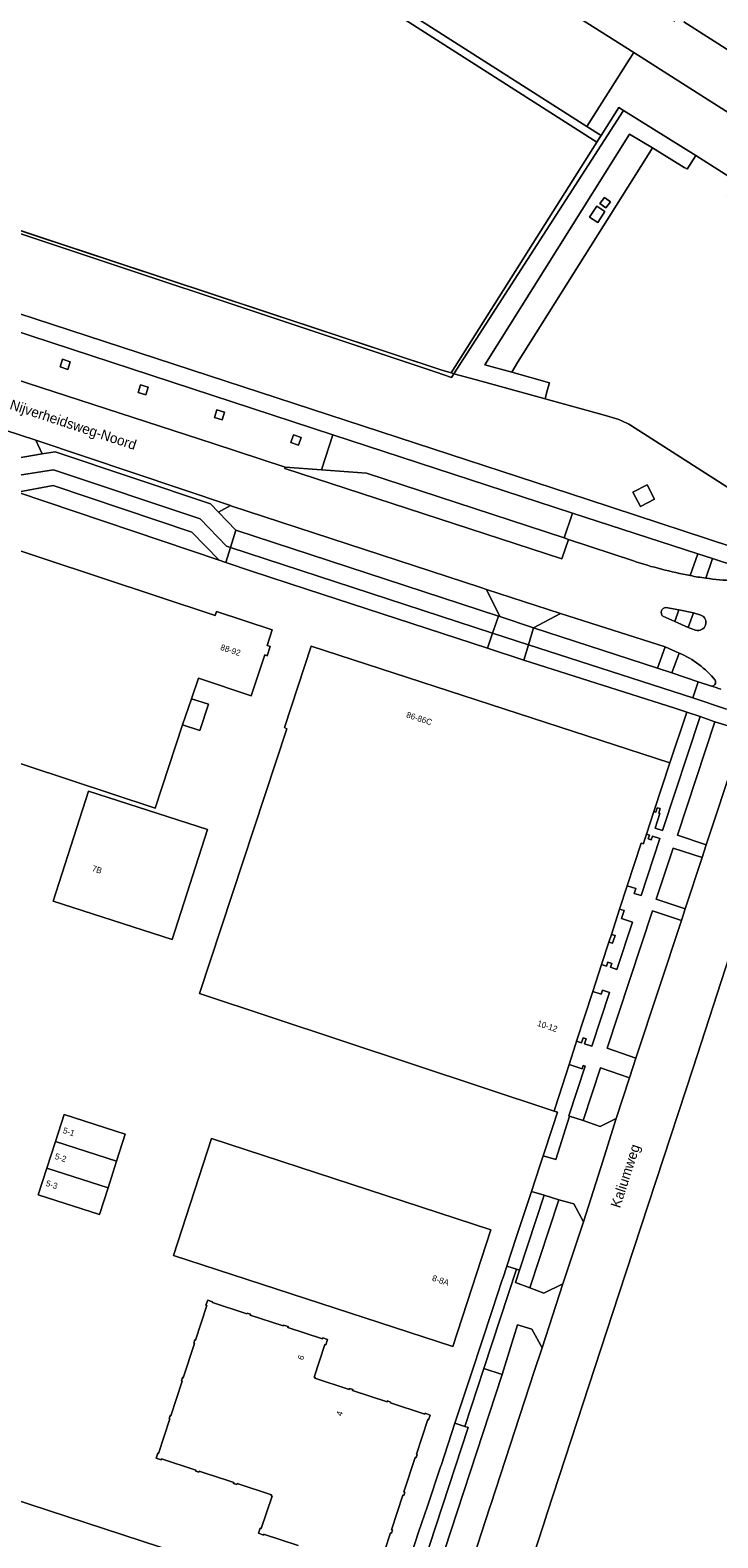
# Model space of a CAD drawing. Header units: metres. Extents: x 151448 to 154749, y 463108 to 465296.
# Tile 336 of 449: x 153456 to 153542, y 464247 to 464434. Entities that reach past the tile are written whole.
import ezdxf
from ezdxf.enums import TextEntityAlignment as Align

# ---------------------------------------------------------------- set-up
doc = ezdxf.new("R2010")
doc.units = ezdxf.units.M
for name, color, linetype, lineweight in [('B-PV-GK-BESCHOEIING-G', 253, 'Continuous', 9), ('B-PV-GK-KADEMUUR-G', 253, 'Continuous', 9), ('B-PV-GK-KADEMUUR-GV', 253, 'Continuous', 9), ('B-PV-GR-GROENVOORZIENING-GV', 253, 'Continuous', 9), ('B-PV-IE-TERREINAFSCHEIDING_KUNSTMATIG_HEKWERK-G', 253, 'Continuous', 9), ('B-PV-OG-BEBOUWING-GV', 1, 'Continuous', 9), ('B-PV-OG-BEBOUWING-T18', 2, 'Continuous', 9), ('B-PV-OG-TERREIN_BEGROEID-GV', 253, 'Continuous', 9), ('B-PV-OG-TERREIN_ERF-GV', 253, 'Continuous', 9), ('B-PV-OG-TOPOGRAFIE-T18', 2, 'Continuous', 9), ('B-PV-OG-WATER_SLOOT-GV', 253, 'Continuous', 9), ('B-PV-VH-GESLOTENVERHARDING_ASFALT-GV', 253, 'Continuous', 9), ('B-PV-VH-GESLOTENVERHARDING_BETON-GV', 253, 'Continuous', 9), ('B-PV-VH-OPENVERHARDING_BETONELEMENT-GV', 253, 'Continuous', 9), ('B-PV-VH-OPENVERHARDING_BETONSTRAATSTEEN-GV', 253, 'Continuous', 9), ('B-PV-VH-OPENVERHARDING_STRAATBAKSTEEN-GV', 253, 'Continuous', 9), ('B-PV-VH-OPENVERHARDING_TEGEL-GV', 253, 'Continuous', 9)]:
    doc.layers.add(name, color=color, linetype=linetype, lineweight=lineweight)
doc.styles.add('Drong', font='txt', dxfattribs={"height": 1.8})

msp = doc.modelspace()

# ---------------------------------------------------------------- linework, layer by layer
at = {"layer": 'B-PV-GK-BESCHOEIING-G', "flags": 128}
for points in [[(153362.188, 464500), (153353.142, 464464.266), (153347.98, 464444.28), (153360.915, 464440.185), (153382.264, 464433.292), (153507.249, 464391.999)], [(153529.387, 464424.646), (153526.67, 464420.337)], [(153526.67, 464420.337), (153508.545, 464391.59)], [(153508.545, 464391.59), (153507.249, 464391.999)]]:
    msp.add_lwpolyline(points, dxfattribs=at)
at = {"layer": 'B-PV-GK-KADEMUUR-G', "flags": 128}
msp.add_lwpolyline([(153430.979, 464593.073), (153406.698, 464496.861), (153526.67, 464420.338)], dxfattribs=at)
at = {"layer": 'B-PV-GK-KADEMUUR-GV', "flags": 128}
for points in [[(153527.188, 464421.16), (153527.004, 464420.868), (153526.67, 464420.338), (153508.545, 464391.59), (153508.868, 464391.501), (153530.006, 464424.26), (153529.387, 464424.646)], [(153508.545, 464391.59), (153507.249, 464391.999), (153444.42, 464412.757), (153444.357, 464412.565), (153444.311, 464412.425), (153506.66, 464391.685), (153508.559, 464391.022), (153508.868, 464391.501)]]:
    msp.add_lwpolyline(points, close=True, dxfattribs=at)
at = {"layer": 'B-PV-GR-GROENVOORZIENING-GV', "flags": 128}
for points in [[(153460.777, 464392.04), (153461.086, 464392.991), (153460.136, 464393.302), (153459.826, 464392.351)], [(153469.844, 464390.122), (153469.534, 464389.171), (153470.484, 464388.86), (153470.794, 464389.811)], [(153479.048, 464386.055), (153479.998, 464385.744), (153480.308, 464386.694), (153479.358, 464387.006)], [(153488.887, 464383.884), (153488.577, 464382.934), (153489.527, 464382.622), (153489.837, 464383.573)]]:
    msp.add_lwpolyline(points, close=True, dxfattribs=at)
at = {"layer": 'B-PV-IE-TERREINAFSCHEIDING_KUNSTMATIG_HEKWERK-G', "flags": 128}
msp.add_lwpolyline([(153408.724, 464263.985), (153409.376, 464266.025), (153500.235, 464236.322), (153496.059, 464223.356)], dxfattribs=at)
at = {"layer": 'B-PV-OG-BEBOUWING-GV', "flags": 128}
for points in [[(153450.294, 464344.453), (153471.647, 464337.403), (153475.076, 464347.79), (153476.207, 464351.048), (153477.046, 464353.588), (153483.633, 464351.413), (153485.308, 464356.487), (153485.616, 464356.385), (153486, 464357.547), (153485.602, 464357.678), (153486.237, 464359.601), (153479.301, 464361.891), (153479.142, 464361.41), (153450.528, 464370.857)], [(153499.567, 464242.899), (153500.979, 464247.206), (153501.084, 464247.171), (153501.217, 464247.573), (153501.111, 464247.608), (153502.519, 464251.905), (153502.628, 464251.869), (153502.76, 464252.27), (153502.651, 464252.306), (153504.062, 464256.61), (153504.167, 464256.576), (153504.298, 464256.982), (153504.195, 464257.016), (153505.604, 464261.314), (153505.702, 464261.282), (153505.914, 464261.883), (153505.295, 464262.094), (153505.258, 464261.981), (153500.957, 464263.394), (153500.991, 464263.499), (153500.586, 464263.636), (153500.55, 464263.526), (153496.239, 464264.927), (153496.276, 464265.04), (153495.875, 464265.177), (153495.836, 464265.058), (153491.531, 464266.456), (153491.571, 464266.577), (153491.468, 464266.611), (153492.811, 464270.662), (153492.934, 464270.621), (153493.145, 464271.279), (153492.54, 464271.479), (153492.505, 464271.374), (153488.199, 464272.786), (153488.233, 464272.888), (153487.628, 464273.086), (153487.594, 464272.984), (153483.495, 464274.328), (153483.529, 464274.431), (153483.131, 464274.564), (153483.096, 464274.459), (153478.787, 464275.871), (153478.821, 464275.976), (153478.203, 464276.171), (153477.993, 464275.547), (153478.103, 464275.511), (153476.703, 464271.217), (153476.599, 464271.251), (153476.459, 464270.831), (153476.566, 464270.796), (153475.167, 464266.503), (153475.063, 464266.537), (153474.927, 464266.127), (153475.033, 464266.092), (153473.633, 464261.796), (153473.523, 464261.832), (153473.388, 464261.423), (153473.499, 464261.387), (153472.097, 464257.086), (153471.987, 464257.122), (153471.793, 464256.519), (153472.415, 464256.315), (153472.448, 464256.417), (153476.743, 464255.014), (153476.708, 464254.908), (153477.116, 464254.775), (153477.151, 464254.88), (153477.876, 464254.644), (153480.716, 464253.723), (153481.45, 464253.482), (153481.415, 464253.378), (153481.822, 464253.244), (153481.857, 464253.349), (153486.15, 464251.939), (153486.12, 464251.835), (153486.218, 464251.798), (153484.861, 464247.74), (153484.758, 464247.778), (153484.535, 464247.171), (153485.138, 464246.944), (153485.17, 464247.048), (153489.484, 464245.637)]]:
    msp.add_lwpolyline(points, dxfattribs=at)
for points in [[(153528.169, 464320.749), (153528.482, 464321.709), (153529.506, 464324.854), (153530.449, 464327.752), (153532.172, 464333.046), (153532.469, 464332.986), (153532.494, 464333.063), (153532.855, 464334.175), (153533.77, 464336.995), (153535.742, 464343.073), (153491.11, 464357.593), (153487.778, 464347.477), (153488.075, 464347.298), (153477.185, 464314.36), (153521.371, 464299.691), (153521.46, 464300.137), (153523.212, 464305.519), (153524.021, 464308.004), (153524.156, 464308.418), (153526.172, 464314.614), (153527.266, 464317.973)], [(153476.207, 464351.048), (153475.076, 464347.79), (153477.209, 464347.085), (153478.29, 464350.36)], [(153458.955, 464325.835), (153473.787, 464321.076), (153478.185, 464334.783), (153463.352, 464339.538)], [(153466.862, 464293.501), (153467.934, 464296.829), (153460.313, 464299.274), (153459.245, 464295.944)], [(153466.862, 464293.501), (153459.245, 464295.944), (153458.178, 464292.617), (153465.791, 464290.176)], [(153513.469, 464284.928), (153513.474, 464284.943), (153478.693, 464296.285), (153473.95, 464281.73), (153508.734, 464270.395)], [(153458.178, 464292.617), (153457.111, 464289.291), (153464.717, 464286.841), (153465.791, 464290.176)]]:
    msp.add_lwpolyline(points, close=True, dxfattribs=at)
at = {"layer": 'B-PV-OG-TERREIN_BEGROEID-GV', "flags": 128}
for points in [[(153567.899, 464408.202), (153537.337, 464427.62), (153531.262, 464431.476), (153530.726, 464430.632), (153525.427, 464422.284), (153527.188, 464421.16), (153529.387, 464424.646), (153530.006, 464424.26), (153538.977, 464418.664), (153542.188, 464416.647), (153544.027, 464415.478), (153552.497, 464410.086), (153557.179, 464407.071), (153557.539, 464406.862)], [(153439.133, 464395.704), (153478.901, 464382.806), (153487.863, 464379.862), (153492.37, 464379.535), (153493.799, 464383.906), (153441.059, 464401.147), (153441.05, 464401.143)], [(153454.123, 464381.067), (153454.458, 464380.968), (153457.61, 464381.535), (153456.798, 464383.211), (153449.265, 464385.682)], [(153538.308, 464366.364), (153539.265, 464369.078), (153523.645, 464374.149), (153522.594, 464371.049)], [(153522.594, 464371.049), (153523.143, 464370.869), (153531.219, 464368.19)], [(153543.986, 464347.364), (153541.371, 464348.149), (153536.702, 464334.044), (153540.303, 464332.856), (153543.923, 464343.832)], [(153550.004, 464339.826), (153545.673, 464326.704), (153538.656, 464305.114), (153529.401, 464276.939), (153520.475, 464249.653), (153520.011, 464248.234), (153511.297, 464221.59), (153510.173, 464218.156), (153505.525, 464203.956), (153497.121, 464178.339), (153489.674, 464155.678), (153487.603, 464149.376), (153478.563, 464121.922), (153477.856, 464119.711)]]:
    msp.add_lwpolyline(points, dxfattribs=at)
for points in [[(153461.086, 464392.991), (153460.777, 464392.04), (153459.826, 464392.351), (153460.136, 464393.302)], [(153469.534, 464389.171), (153469.844, 464390.122), (153470.794, 464389.811), (153470.484, 464388.86)], [(153479.998, 464385.744), (153479.048, 464386.055), (153479.358, 464387.006), (153480.308, 464386.694)], [(153488.577, 464382.934), (153488.887, 464383.884), (153489.837, 464383.573), (153489.527, 464382.622)], [(153514.58, 464361.261), (153512.925, 464364.651), (153512.228, 464364.878), (153481.096, 464375.065), (153481.05, 464375.08), (153479.55, 464374.264), (153481.71, 464372.018), (153514.437, 464361.308)], [(153522.159, 464361.65), (153518.79, 464359.851), (153534.203, 464354.849), (153535.17, 464357.488)], [(153537.866, 464349.382), (153535.742, 464343.073), (153533.77, 464336.995), (153534.016, 464336.915), (153534.199, 464337.48), (153534.573, 464337.359), (153534.389, 464336.794), (153534.51, 464336.755), (153533.92, 464334.939), (153534.859, 464334.634), (153539.532, 464348.821)], [(153532.494, 464333.063), (153532.469, 464332.986), (153532.172, 464333.046), (153530.449, 464327.752), (153531.52, 464327.404), (153531.329, 464326.817), (153532.192, 464326.536), (153534.527, 464333.625), (153533.594, 464333.932), (153533.446, 464333.484), (153533.069, 464333.608), (153533.216, 464334.056), (153532.855, 464334.175)], [(153534.063, 464326.074), (153537.672, 464324.879), (153539.779, 464331.266), (153536.177, 464332.458)], [(153528.482, 464321.709), (153528.943, 464321.577), (153528.625, 464320.605), (153528.169, 464320.749), (153527.266, 464317.973), (153527.885, 464317.772), (153528.035, 464318.235), (153528.528, 464318.075), (153528.377, 464317.612), (153529.168, 464317.354), (153531.102, 464323.227), (153529.742, 464323.67), (153530.068, 464324.671), (153529.506, 464324.854)], [(153531.542, 464306.291), (153537.2, 464323.446), (153533.589, 464324.641), (153527.936, 464307.564)], [(153526.172, 464314.614), (153524.156, 464308.418), (153524.755, 464308.223), (153524.946, 464308.812), (153525.323, 464308.689), (153525.131, 464308.101), (153526.025, 464307.809), (153528.225, 464314.49), (153527.37, 464314.768), (153527.21, 464314.277)], [(153519.986, 464294.164), (153521.565, 464293.68), (153523.281, 464299.082), (153523.163, 464299.121), (153525.2, 464305.304), (153524.966, 464305.38), (153524.838, 464304.989), (153523.212, 464305.519), (153521.46, 464300.137), (153521.371, 464299.691), (153521.752, 464299.57), (153521.133, 464297.675)], [(153530.733, 464303.84), (153527.114, 464305.081), (153524.946, 464298.53), (153527.103, 464297.812), (153529.072, 464298.804)], [(153520.089, 464289.229), (153518.523, 464289.718), (153516.623, 464283.959), (153515.454, 464280.415), (153516.648, 464280.024), (153517.026, 464279.9)], [(153518.34, 464277.706), (153520.075, 464277.07), (153522.446, 464278.216), (153525.012, 464285.909), (153523.823, 464288.159), (153521.939, 464288.678)], [(153506.137, 464240.21), (153507.793, 464239.682), (153510.237, 464240.844), (153513.36, 464250.406), (153513.467, 464250.732), (153518.875, 464267.298), (153519.863, 464270.254), (153518.564, 464272.572), (153516.805, 464273.088), (153514.891, 464266.91)], [(153502.558, 464241.349), (153504.237, 464240.814), (153510.632, 464260.324), (153510.229, 464260.456), (153509.002, 464260.858), (153507.265, 464255.594), (153507.215, 464255.444), (153505.595, 464250.537), (153504.462, 464247.3)]]:
    msp.add_lwpolyline(points, close=True, dxfattribs=at)
at = {"layer": 'B-PV-OG-TERREIN_BEGROEID-GV'}
msp.add_lwpolyline([(153531.219, 464368.19, 0.0321717), (153538.308, 464366.364)], format="xyb", dxfattribs=at)
at = {"layer": 'B-PV-OG-TERREIN_ERF-GV', "flags": 128}
for points in [[(153406.698, 464496.861), (153526.67, 464420.338), (153527.004, 464420.868), (153527.188, 464421.16), (153525.427, 464422.284), (153493.845, 464442.452)], [(153537.482, 464435.313), (153546.106, 464429.817)], [(153502.558, 464241.349), (153504.462, 464247.3), (153505.595, 464250.537), (153507.215, 464255.444), (153507.265, 464255.594), (153509.002, 464260.858), (153511.056, 464267.084), (153513.631, 464274.889), (153514.887, 464278.698), (153514.952, 464278.894), (153515.454, 464280.415), (153516.623, 464283.959), (153518.523, 464289.718), (153519.57, 464292.891), (153519.986, 464294.164), (153521.133, 464297.675), (153521.752, 464299.57), (153521.371, 464299.691), (153477.185, 464314.36), (153488.075, 464347.298), (153487.778, 464347.477), (153491.11, 464357.593), (153535.742, 464343.073), (153537.866, 464349.382), (153536.383, 464349.881), (153517.559, 464355.84), (153513.04, 464357.316), (153490.518, 464364.669), (153483.671, 464366.905), (153480.45, 464367.991), (153479.621, 464368.271), (153454.534, 464376.733)], [(153450.528, 464370.857), (153479.142, 464361.41), (153479.301, 464361.891), (153486.237, 464359.601), (153485.602, 464357.678), (153486, 464357.547), (153485.616, 464356.385), (153485.308, 464356.487), (153483.633, 464351.413), (153477.046, 464353.588), (153476.207, 464351.048), (153478.29, 464350.36), (153477.209, 464347.085), (153475.076, 464347.79), (153471.647, 464337.403), (153450.294, 464344.453)], [(153489.484, 464245.637), (153485.17, 464247.048), (153485.138, 464246.944), (153484.535, 464247.171), (153484.758, 464247.778), (153484.861, 464247.74), (153486.218, 464251.798), (153486.12, 464251.835), (153486.15, 464251.939), (153481.857, 464253.349), (153481.822, 464253.244), (153481.415, 464253.378), (153481.45, 464253.482), (153480.716, 464253.723), (153477.876, 464254.644), (153477.151, 464254.88), (153477.116, 464254.775), (153476.708, 464254.908), (153476.743, 464255.014), (153472.448, 464256.417), (153472.415, 464256.315), (153471.793, 464256.519), (153471.987, 464257.122), (153472.097, 464257.086), (153473.499, 464261.387), (153473.388, 464261.423), (153473.523, 464261.832), (153473.633, 464261.796), (153475.033, 464266.092), (153474.927, 464266.127), (153475.063, 464266.537), (153475.167, 464266.503), (153476.566, 464270.796), (153476.459, 464270.831), (153476.599, 464271.251), (153476.703, 464271.217), (153478.103, 464275.511), (153477.993, 464275.547), (153478.203, 464276.171), (153478.821, 464275.976), (153478.787, 464275.871), (153483.096, 464274.459), (153483.131, 464274.564), (153483.529, 464274.431), (153483.495, 464274.328), (153487.594, 464272.984), (153487.628, 464273.086), (153488.233, 464272.888), (153488.199, 464272.786), (153492.505, 464271.374), (153492.54, 464271.479), (153493.145, 464271.279), (153492.934, 464270.621), (153492.811, 464270.662), (153491.468, 464266.611), (153491.571, 464266.577), (153491.531, 464266.456), (153495.836, 464265.058), (153495.875, 464265.177), (153496.276, 464265.04), (153496.239, 464264.927), (153500.55, 464263.526), (153500.586, 464263.636), (153500.991, 464263.499), (153500.957, 464263.394), (153505.258, 464261.981), (153505.295, 464262.094), (153505.914, 464261.883), (153505.702, 464261.282), (153505.604, 464261.314), (153504.195, 464257.016), (153504.298, 464256.982), (153504.167, 464256.576), (153504.062, 464256.61), (153502.651, 464252.306), (153502.76, 464252.27), (153502.628, 464251.869), (153502.519, 464251.905), (153501.111, 464247.608), (153501.217, 464247.573), (153501.084, 464247.171), (153500.979, 464247.206), (153499.567, 464242.899)], [(153409.376, 464266.025), (153500.235, 464236.322)]]:
    msp.add_lwpolyline(points, dxfattribs=at)
for points in [[(153525.427, 464422.284), (153530.726, 464430.632), (153531.262, 464431.476), (153515.619, 464441.407), (153500.97, 464450.002), (153485.443, 464459.403), (153485.197, 464459.017), (153481.842, 464453.736), (153480.209, 464451.166), (153493.845, 464442.452)], [(153458.955, 464325.835), (153463.352, 464339.538), (153478.185, 464334.783), (153473.787, 464321.076)], [(153528.169, 464320.749), (153528.625, 464320.605), (153528.943, 464321.577), (153528.482, 464321.709)], [(153459.245, 464295.944), (153460.313, 464299.274), (153467.934, 464296.829), (153466.862, 464293.501), (153465.791, 464290.176), (153464.717, 464286.841), (153457.111, 464289.291), (153458.178, 464292.617)], [(153478.693, 464296.285), (153513.474, 464284.943), (153513.469, 464284.928), (153508.734, 464270.395), (153473.95, 464281.73)], [(153474.858, 464195.616), (153486.283, 464191.819), (153496.541, 464223.202), (153496.059, 464223.356), (153500.235, 464236.322), (153409.376, 464266.025), (153408.724, 464263.985), (153408.888, 464263.931), (153407.669, 464260.181), (153404.526, 464261.203), (153404.184, 464260.268), (153407.426, 464259.236), (153406.721, 464257.024), (153403.48, 464258.056), (153403.465, 464257.368), (153402.599, 464254.808), (153396.175, 464235.672), (153415.386, 464229.364), (153420.507, 464245.258), (153424.476, 464243.959), (153444.499, 464237.408), (153450.525, 464235.43), (153484.272, 464224.388)]]:
    msp.add_lwpolyline(points, close=True, dxfattribs=at)
at = {"layer": 'B-PV-OG-WATER_SLOOT-GV', "flags": 128}
msp.add_lwpolyline([(153402.915, 464655.53), (153397.474, 464634.266), (153391.721, 464611.776), (153386.077, 464589.527), (153385.427, 464589.777), (153385.109, 464589.899), (153384.357, 464586.986), (153377.719, 464560.599), (153362.188, 464500), (153360.498, 464493.323), (153353.142, 464464.266), (153347.98, 464444.28), (153360.915, 464440.185), (153382.264, 464433.292), (153444.42, 464412.757), (153507.249, 464391.999), (153508.545, 464391.59), (153526.67, 464420.338), (153406.698, 464496.861), (153430.979, 464593.073), (153444.779, 464647.753)], dxfattribs=at)
at = {"layer": 'B-PV-VH-GESLOTENVERHARDING_ASFALT-GV', "flags": 128}
for points in [[(153536.394, 464435.325), (153504.081, 464455.928), (153502.582, 464456.883), (153502.938, 464457.552), (153489.578, 464465.912), (153485.443, 464459.403), (153500.97, 464450.002), (153515.619, 464441.407), (153531.262, 464431.476), (153537.337, 464427.62), (153567.899, 464408.202)], [(153546.106, 464429.817), (153537.482, 464435.313)], [(153531.219, 464368.19), (153523.143, 464370.869), (153522.321, 464368.442), (153487.816, 464379.719), (153487.863, 464379.862), (153478.901, 464382.806), (153439.133, 464395.704), (153438.788, 464395.817), (153435.6, 464396.859), (153412.072, 464404.614), (153410.896, 464404.957), (153372.156, 464417.616), (153348.087, 464425.459), (153346.103, 464419.307), (153347.043, 464419), (153363.552, 464413.612), (153363.56, 464413.616), (153365.301, 464413.05), (153390.785, 464404.76), (153406.9, 464399.471), (153408.752, 464398.863), (153415.245, 464396.732), (153422.335, 464394.477), (153423.192, 464394.176)], [(153449.265, 464385.682), (153456.798, 464383.211), (153481.05, 464375.08), (153481.096, 464375.065), (153512.228, 464364.878), (153512.925, 464364.651), (153522.159, 464361.65), (153535.17, 464357.488), (153536.926, 464356.734)], [(153536.895, 464362.116), (153535.281, 464362.41)], [(153535.281, 464362.41), (153536.895, 464362.116)], [(153534.9, 464361.303), (153536.373, 464360.639), (153536.895, 464362.116)], [(153538.967, 464359.586), (153538.047, 464359.902), (153536.373, 464360.639), (153534.9, 464361.303)], [(153536.895, 464362.116), (153538.726, 464361.752), (153539.601, 464361.458)], [(153538.726, 464361.752), (153538.047, 464359.902), (153538.967, 464359.586)], [(153539.601, 464361.458), (153538.726, 464361.752)], [(153540.928, 464352.614), (153539.304, 464353.152), (153538.639, 464351.141), (153542.835, 464349.757)], [(153543.923, 464343.832), (153540.303, 464332.856), (153539.779, 464331.266), (153537.672, 464324.879), (153537.2, 464323.446), (153531.542, 464306.291), (153530.733, 464303.84), (153529.072, 464298.804), (153527.178, 464292.683), (153525.012, 464285.909)], [(153525.012, 464285.909), (153522.446, 464278.216), (153519.863, 464270.254), (153518.875, 464267.298), (153513.467, 464250.732), (153513.36, 464250.406), (153510.237, 464240.844), (153508.441, 464235.345), (153505.848, 464227.403), (153504.622, 464223.735), (153511.297, 464221.59), (153520.011, 464248.234), (153520.475, 464249.653), (153529.401, 464276.939), (153538.656, 464305.114), (153545.673, 464326.704), (153550.004, 464339.826)]]:
    msp.add_lwpolyline(points, dxfattribs=at)
at = {"layer": 'B-PV-VH-GESLOTENVERHARDING_ASFALT-GV'}
for points in [[(153538.308, 464366.364, -0.0321717), (153531.219, 464368.19)], [(153540.228, 464366.046, -0.013516), (153538.308, 464366.364)], [(153543.665, 464365.735, -0.0235585), (153540.228, 464366.046)], [(153535.281, 464362.41, 0.6601791), (153534.9, 464361.303)], [(153534.9, 464361.303, -0.6601791), (153535.281, 464362.41)], [(153538.967, 464359.586, 0.9881588), (153539.601, 464361.458)], [(153539.601, 464361.458, -0.9881588), (153538.967, 464359.586)], [(153536.926, 464356.734, -0.1230532), (153541.408, 464353.332)], [(153541.408, 464353.332, -0.5857439), (153540.928, 464352.614)], [(153540.928, 464352.614, -0.0119028), (153542.117, 464352.234)], [(153542.117, 464352.234, 0.0119028), (153540.928, 464352.614)]]:
    msp.add_lwpolyline(points, format="xyb", dxfattribs=at)
at = {"layer": 'B-PV-VH-GESLOTENVERHARDING_BETON-GV', "flags": 128}
for points in [[(153527.604, 464413.433), (153527.053, 464412.687), (153527.799, 464412.136), (153528.35, 464412.882)], [(153527.677, 464411.703), (153526.647, 464412.362), (153525.76, 464410.993), (153526.79, 464410.334)], [(153523.143, 464370.869), (153522.594, 464371.049), (153497.969, 464379.128), (153492.37, 464379.535), (153487.863, 464379.862), (153487.816, 464379.719), (153522.321, 464368.442)], [(153533.858, 464375.874), (153532.936, 464377.664), (153531.166, 464376.749), (153532.09, 464374.962)]]:
    msp.add_lwpolyline(points, close=True, dxfattribs=at)
at = {"layer": 'B-PV-VH-OPENVERHARDING_BETONELEMENT-GV', "flags": 128}
msp.add_lwpolyline([(153516.648, 464280.024), (153515.454, 464280.415), (153514.952, 464278.894), (153514.887, 464278.698), (153513.631, 464274.889), (153511.056, 464267.084), (153509.002, 464260.858), (153510.229, 464260.456), (153512.594, 464267.664)], close=True, dxfattribs=at)
at = {"layer": 'B-PV-VH-OPENVERHARDING_BETONSTRAATSTEEN-GV', "flags": 128}
for points in [[(153441.05, 464401.143), (153441.059, 464401.147), (153493.799, 464383.906), (153523.645, 464374.149), (153539.265, 464369.078), (153541.086, 464368.485), (153544.227, 464367.463), (153545.864, 464366.965), (153546.513, 464368.958), (153525.55, 464375.852), (153441.711, 464403.239), (153441.3, 464403.373), (153340.458, 464436.207)], [(153538.977, 464418.664), (153537.928, 464416.965), (153537.837, 464417.046), (153537.564, 464417.177), (153533.588, 464419.606), (153532.873, 464418.398), (153516.778, 464392.877), (153516.077, 464391.698), (153520.755, 464390.344), (153520.497, 464389.41), (153520.221, 464388.391), (153527.745, 464386.31), (153529.398, 464385.79)], [(153543.142, 464384.38), (153543.595, 464385.061), (153543.954, 464385.557), (153548.177, 464382.908), (153560.558, 464402.359), (153556.426, 464405.056), (153557.539, 464406.862), (153557.179, 464407.071), (153552.497, 464410.086), (153551.297, 464408.259), (153542.94, 464413.645), (153544.027, 464415.478), (153542.188, 464416.647), (153538.977, 464418.664)], [(153530.842, 464385.109), (153542.848, 464377.417), (153552.45, 464371.216)], [(153536.926, 464356.734), (153536.012, 464354.247), (153539.304, 464353.152)], [(153539.304, 464353.152), (153540.928, 464352.614)]]:
    msp.add_lwpolyline(points, dxfattribs=at)
at = {"layer": 'B-PV-VH-OPENVERHARDING_BETONSTRAATSTEEN-GV'}
for points in [[(153529.398, 464385.79, -0.0313712), (153530.842, 464385.109)], [(153541.408, 464353.332, 0.1230532), (153536.926, 464356.734)], [(153540.928, 464352.614, 0.5857439), (153541.408, 464353.332)]]:
    msp.add_lwpolyline(points, format="xyb", dxfattribs=at)
at = {"layer": 'B-PV-VH-OPENVERHARDING_BETONSTRAATSTEEN-GV', "flags": 128}
for points in [[(153454.123, 464381.067), (153454.243, 464378.789), (153459.001, 464379.538), (153477.248, 464373.415), (153480.543, 464370.02), (153481.034, 464369.86), (153481.71, 464372.018), (153479.55, 464374.264), (153478.572, 464375.281), (153459.19, 464381.785), (153457.61, 464381.535), (153454.458, 464380.968)], [(153480.45, 464367.991), (153481.034, 464369.86), (153480.543, 464370.02), (153477.248, 464373.415), (153459.001, 464379.538), (153454.243, 464378.789), (153454.237, 464376.833), (153454.534, 464376.733), (153458.967, 464377.566), (153476.217, 464371.778), (153479.621, 464368.271)], [(153454.534, 464376.733), (153479.621, 464368.271), (153476.217, 464371.778), (153458.967, 464377.566)], [(153514.437, 464361.308), (153481.71, 464372.018), (153481.034, 464369.86), (153513.695, 464359.188)], [(153518.14, 464357.734), (153518.79, 464359.851), (153514.58, 464361.261), (153514.437, 464361.308), (153513.695, 464359.188)], [(153513.695, 464359.188), (153513.04, 464357.316), (153517.559, 464355.84), (153518.14, 464357.734)], [(153518.79, 464359.851), (153518.14, 464357.734), (153538.639, 464351.141), (153539.304, 464353.152), (153536.012, 464354.247), (153534.203, 464354.849)], [(153518.523, 464289.718), (153520.089, 464289.229), (153521.939, 464288.678), (153523.823, 464288.159), (153525.012, 464285.909), (153527.178, 464292.683), (153529.072, 464298.804), (153527.103, 464297.812), (153524.946, 464298.53), (153523.281, 464299.082), (153521.565, 464293.68), (153519.986, 464294.164), (153519.57, 464292.891)], [(153522.446, 464278.216), (153520.075, 464277.07), (153518.34, 464277.706), (153516.523, 464278.367), (153517.026, 464279.9), (153516.648, 464280.024), (153512.594, 464267.664), (153514.891, 464266.91), (153516.805, 464273.088), (153518.564, 464272.572), (153519.863, 464270.254)]]:
    msp.add_lwpolyline(points, close=True, dxfattribs=at)
at = {"layer": 'B-PV-VH-OPENVERHARDING_STRAATBAKSTEEN-GV', "flags": 128}
for points in [[(153481.05, 464375.08), (153456.798, 464383.211), (153457.61, 464381.535), (153459.19, 464381.785), (153478.572, 464375.281), (153479.55, 464374.264)], [(153514.58, 464361.261), (153518.79, 464359.851), (153522.159, 464361.65), (153512.925, 464364.651)]]:
    msp.add_lwpolyline(points, close=True, dxfattribs=at)
at = {"layer": 'B-PV-VH-OPENVERHARDING_TEGEL-GV', "flags": 128}
for points in [[(153520.221, 464388.391), (153511.535, 464390.771), (153508.868, 464391.501), (153508.559, 464391.022), (153506.66, 464391.685), (153444.311, 464412.425), (153412.271, 464423.083), (153373.968, 464435.703), (153347.801, 464444.131), (153344.463, 464445.17), (153344.876, 464446.443), (153342.703, 464447.141), (153342.367, 464445.795), (153340.403, 464438), (153340.206, 464437.217)], [(153340.458, 464436.207), (153441.3, 464403.373), (153441.711, 464403.239), (153525.55, 464375.852), (153546.513, 464368.958), (153552.524, 464367.027)], [(153529.398, 464385.79), (153527.745, 464386.31), (153520.221, 464388.391)], [(153552.45, 464371.216), (153542.848, 464377.417), (153530.842, 464385.109)], [(153541.086, 464368.485), (153539.265, 464369.078), (153538.308, 464366.364)], [(153544.227, 464367.463), (153541.086, 464368.485), (153540.228, 464366.046)], [(153540.228, 464366.046), (153541.086, 464368.485)], [(153518.14, 464357.734), (153517.559, 464355.84), (153536.383, 464349.881), (153537.866, 464349.382), (153539.532, 464348.821), (153541.371, 464348.149), (153543.986, 464347.364)], [(153542.835, 464349.757), (153538.639, 464351.141), (153518.14, 464357.734)]]:
    msp.add_lwpolyline(points, dxfattribs=at)
for points in [[(153508.868, 464391.501), (153511.535, 464390.771), (153520.221, 464388.391), (153520.497, 464389.41), (153520.755, 464390.344), (153516.077, 464391.698), (153512.726, 464392.607), (153530.741, 464421.325), (153533.588, 464419.606), (153537.564, 464417.177), (153537.837, 464417.046), (153537.928, 464416.965), (153538.977, 464418.664), (153530.006, 464424.26)], [(153516.077, 464391.698), (153516.778, 464392.877), (153532.873, 464418.398), (153533.588, 464419.606), (153530.741, 464421.325), (153512.726, 464392.607)], [(153527.604, 464413.433), (153528.35, 464412.882), (153527.799, 464412.136), (153527.053, 464412.687)], [(153527.677, 464411.703), (153526.79, 464410.334), (153525.76, 464410.993), (153526.647, 464412.362)], [(153522.594, 464371.049), (153523.645, 464374.149), (153493.799, 464383.906), (153492.37, 464379.535), (153497.969, 464379.128)], [(153533.858, 464375.874), (153532.09, 464374.962), (153531.166, 464376.749), (153532.936, 464377.664)], [(153481.034, 464369.86), (153480.45, 464367.991), (153483.671, 464366.905), (153490.518, 464364.669), (153513.04, 464357.316), (153513.695, 464359.188)], [(153538.047, 464359.902), (153538.726, 464361.752), (153536.895, 464362.116), (153536.373, 464360.639)], [(153536.012, 464354.247), (153536.926, 464356.734), (153535.17, 464357.488), (153534.203, 464354.849)], [(153524.156, 464308.418), (153524.021, 464308.004), (153523.212, 464305.519), (153524.838, 464304.989), (153524.966, 464305.38), (153525.2, 464305.304), (153523.163, 464299.121), (153523.281, 464299.082), (153524.946, 464298.53), (153527.114, 464305.081), (153530.733, 464303.84), (153531.542, 464306.291), (153527.936, 464307.564), (153533.589, 464324.641), (153537.2, 464323.446), (153537.672, 464324.879), (153534.063, 464326.074), (153536.177, 464332.458), (153539.779, 464331.266), (153540.303, 464332.856), (153536.702, 464334.044), (153541.371, 464348.149), (153539.532, 464348.821), (153534.859, 464334.634), (153533.92, 464334.939), (153534.51, 464336.755), (153534.389, 464336.794), (153534.573, 464337.359), (153534.199, 464337.48), (153534.016, 464336.915), (153533.77, 464336.995), (153532.855, 464334.175), (153533.216, 464334.056), (153533.069, 464333.608), (153533.446, 464333.484), (153533.594, 464333.932), (153534.527, 464333.625), (153532.192, 464326.536), (153531.329, 464326.817), (153531.52, 464327.404), (153530.449, 464327.752), (153529.506, 464324.854), (153530.068, 464324.671), (153529.742, 464323.67), (153531.102, 464323.227), (153529.168, 464317.354), (153528.377, 464317.612), (153528.528, 464318.075), (153528.035, 464318.235), (153527.885, 464317.772), (153527.266, 464317.973), (153526.172, 464314.614), (153527.21, 464314.277), (153527.37, 464314.768), (153528.225, 464314.49), (153526.025, 464307.809), (153525.131, 464308.101), (153525.323, 464308.689), (153524.946, 464308.812), (153524.755, 464308.223)], [(153518.34, 464277.706), (153521.939, 464288.678), (153520.089, 464289.229), (153517.026, 464279.9), (153516.523, 464278.367)], [(153514.891, 464266.91), (153512.594, 464267.664), (153510.229, 464260.456), (153510.632, 464260.324), (153504.237, 464240.814), (153506.137, 464240.21)]]:
    msp.add_lwpolyline(points, close=True, dxfattribs=at)
at = {"layer": 'B-PV-VH-OPENVERHARDING_TEGEL-GV'}
for points in [[(153530.842, 464385.109, 0.0313712), (153529.398, 464385.79)], [(153538.308, 464366.364, 0.013516), (153540.228, 464366.046)], [(153540.228, 464366.046, 0.0235585), (153543.665, 464365.735)]]:
    msp.add_lwpolyline(points, format="xyb", dxfattribs=at)

# ---------------------------------------------------------------- texts
at = {"layer": 'B-PV-OG-BEBOUWING-T18', "style": 'Drong'}
for s, rotation, p in [('88-92', 341.7, (153481.053, 464357.1)), ('86-86C', 342, (153504.551, 464348.583)), ('7B', 342.2, (153464.423, 464329.783)), ('10-12', 341.6, (153520.508, 464310.29)), ('5-1', 342.2, (153460.914, 464297.133)), ('5-2', 342.1, (153459.891, 464293.918)), ('5-3', 342.1, (153458.784, 464290.562)), ('8-8A', 341.9, (153507.216, 464278.647)), ('6', 70.5, (153489.814, 464269.042)), ('4', 72.3, (153494.628, 464262.067))]:
    msp.add_text(s, height=0.75, rotation=rotation, dxfattribs=at).set_placement(p, align=Align.MIDDLE)
at = {"layer": 'B-PV-OG-TOPOGRAFIE-T18', "style": 'Drong'}
for s, rotation, p in [('Nijverheidsweg-Noord', 341.8, (153461.416, 464385.006)), ('Kaliumweg', 72, (153530.358, 464291.598))]:
    msp.add_text(s, height=1.25, rotation=rotation, dxfattribs=at).set_placement(p, align=Align.MIDDLE)

doc.saveas('drawing.dxf')
